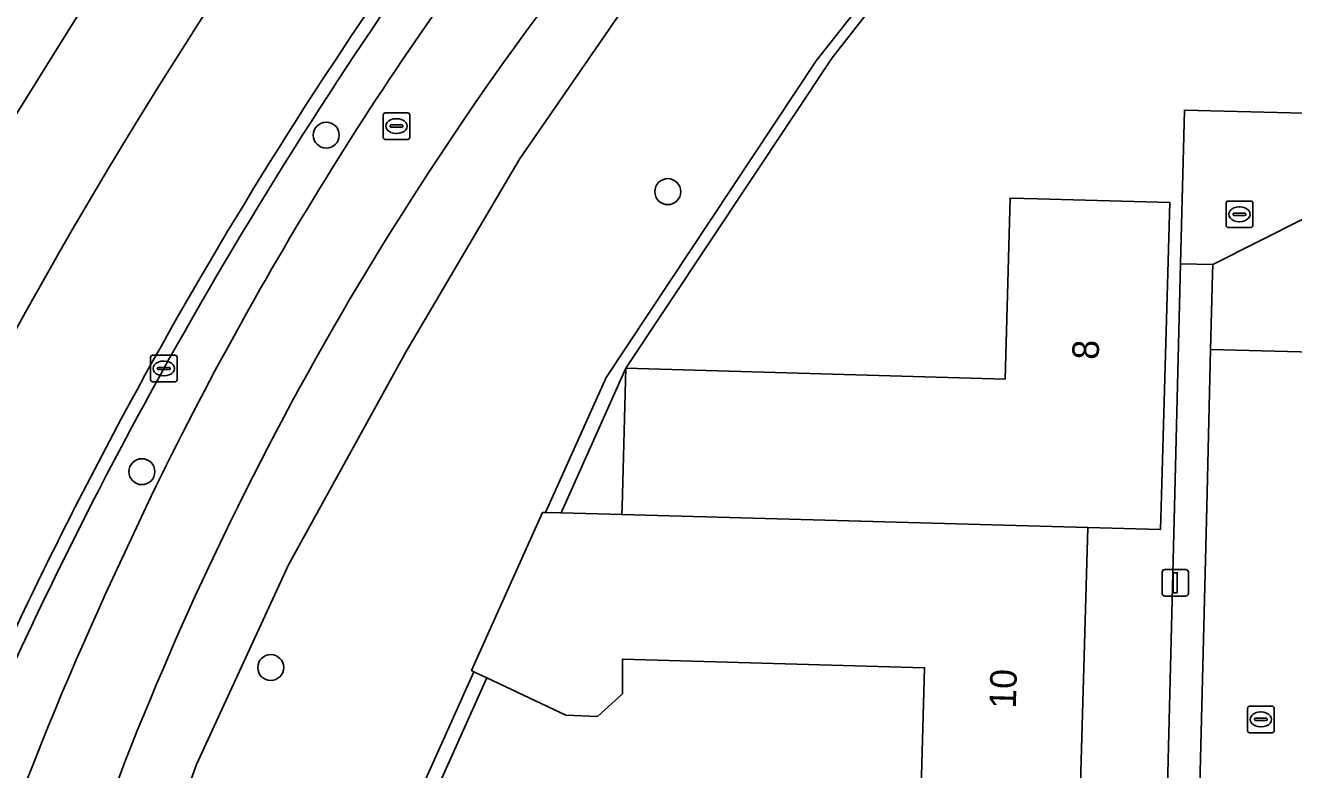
# Model space of a CAD drawing. Extents: x 162082 to 163401, y 388089 to 388636.
# Drawn here: x 162155.18 to 162203.02, y 388240.09 to 388268.15 of the extents above; entities that cross this region are included whole.
import ezdxf

# ---------------------------------------------------------------- set-up
doc = ezdxf.new("R2010")
doc.units = 0
for name, color, linetype in [('IMGEO_Berm_groen', 7, 'Continuous'), ('IMGEO_Boom', 7, 'Continuous'), ('IMGEO_Erf', 7, 'Continuous'), ('IMGEO_Fietspad_gesloten', 7, 'Continuous'), ('IMGEO_Groenvoorziening', 7, 'Continuous'), ('IMGEO_Kolk', 7, 'Continuous'), ('IMGEO_Lichtmast', 7, 'Continuous'), ('IMGEO_Loofbos', 7, 'Continuous'), ('IMGEO_Muur', 7, 'Continuous'), ('IMGEO_Pand', 7, 'Continuous'), ('IMGEO_Pand_nummerreeks', 7, 'Continuous'), ('IMGEO_Rijbaan_lokaal_open', 7, 'Continuous'), ('IMGEO_Rijbaan_regionaal_gesloten', 7, 'Continuous'), ('IMGEO_Rioolput', 7, 'Continuous'), ('IMGEO_Voetpad_open', 7, 'Continuous')]:
    doc.layers.add(name, color=color, linetype=linetype)

msp = doc.modelspace()

# ---------------------------------------------------------------- linework, layer by layer
at = {"layer": 'IMGEO_Berm_groen'}
for points in [[(162193.018, 388311.476), (162180.686, 388299.296), (162174.794, 388292.565), (162164.913, 388279.995), (162159.416, 388272.159), (162154.453, 388264.185), (162150.758, 388257.597), (162147.107, 388250), (162143.664, 388241.768), (162140.921, 388234.763), (162137.33, 388226.41), (162135.613, 388221.211), (162133.771, 388214.818), (162127.473, 388214.895), (162127.211, 388218.972), (162127.21, 388226.62), (162126.756, 388245.293), (162126.809, 388250), (162126.865, 388255.1), (162127.17, 388261.503), (162131.88, 388276.058), (162143.113, 388299.11), (162147.83, 388309.193)], [(162157.762, 388186.972), (162160.453, 388202.779), (162163.757, 388219.4), (162167.977, 388234.595), (162172.103, 388243.782), (162172.009, 388243.827), (162174.687, 388249.789), (162174.799, 388249.786), (162177.085, 388254.875), (162185.012, 388266.817), (162192.618, 388276.468), (162195.788, 388280.075), (162202.082, 388286.205), (162199.498, 388288.679), (162206.339, 388296.126), (162204.757, 388297.619), (162216.729, 388310.598)], [(162207.657, 388306.004), (162193.849, 388291.667), (162195.833, 388289.739), (162185.601, 388278.37), (162179.303, 388271.066), (162173.82, 388263.104), (162169.541, 388255.855), (162166.315, 388250), (162165.112, 388247.818), (162161.634, 388240.291), (162158.829, 388232.574), (162153.616, 388216.204), (162152.635, 388208.277), (162153.36, 388204.265), (162153.504, 388199.591), (162151.506, 388186.435)], [(162157.681, 388250.108), (162157.626, 388250)], [(162158.208, 388246.717), (162159.733, 388250)]]:
    msp.add_lwpolyline(points, dxfattribs=at)
for centre, radius, start, end in [((162325.2, 388162.871), 194.494, 136.24222, 153.04203), ((162311.66, 388171.233), 173.005, 139.83152, 152.87649), ((162280.537, 388191.865), 134.065, 142.22113, 154.30152), ((162312.5, 388170.811), 173.945, 152.91894, 156.02641), ((162273.166, 388193.916), 126.504, 155.33064, 165.20021)]:
    msp.add_arc(centre, radius, start, end, dxfattribs=at)
at = {"layer": 'IMGEO_Boom'}
for centre in [(162166.531, 388264.012), (162179.411, 388261.882), (162159.577, 388251.326), (162164.436, 388243.94)]:
    msp.add_circle(centre, 0.489, dxfattribs=at)
at = {"layer": 'IMGEO_Erf'}
for points in [[(162217.568, 388310.623), (162205.6, 388297.648), (162207.181, 388296.156), (162200.337, 388288.706), (162202.512, 388286.617), (162204.366, 388286.524), (162204.32, 388286.08), (162202.755, 388286.11), (162192.412, 388275.622), (162185.612, 388266.92), (162177.836, 388255.223), (162192.133, 388254.815), (162192.327, 388261.641), (162193.356, 388261.612), (162198.353, 388261.469), (162198.026, 388250), (162198.002, 388249.15), (162195.256, 388249.225), (162194.905, 388236.916)], [(162197.898, 388224.865), (162198.526, 388250), (162198.755, 388259.165), (162198.9, 388264.958), (162249.368, 388263.683)], [(162188.906, 388237.157), (162189.099, 388243.93), (162177.701, 388244.255), (162177.707, 388242.955), (162176.763, 388242.099), (162175.572, 388242.141), (162172.591, 388243.552), (162168.323, 388234.056)]]:
    msp.add_lwpolyline(points, dxfattribs=at)
msp.add_lwpolyline([(162177.836, 388255.223), (162175.385, 388249.77), (162177.679, 388249.707), (162177.687, 388250)], close=True, dxfattribs=at)
at = {"layer": 'IMGEO_Fietspad_gesloten'}
msp.add_lwpolyline([(162159.733, 388250), (162158.208, 388246.717)], dxfattribs=at)
for centre, radius, start, end in [((162379.256, 388117.854), 254.207, 137.6018, 143.98932), ((162280.537, 388191.865), 134.065, 142.22113, 154.30152), ((162272.008, 388196.2), 121.391, 144.14036, 153.69198), ((162272.303, 388195.984), 121.751, 153.66232, 162.91897), ((162273.166, 388193.916), 126.504, 155.33064, 165.20021)]:
    msp.add_arc(centre, radius, start, end, dxfattribs=at)
at = {"layer": 'IMGEO_Groenvoorziening'}
msp.add_lwpolyline([(162156.818, 388168.551), (162155.992, 388168.648), (162155.548, 388168.732), (162155.641, 388169.499), (162149.29, 388170.484), (162151.506, 388186.435), (162153.504, 388199.591), (162153.36, 388204.265), (162152.635, 388208.277), (162153.616, 388216.204), (162158.829, 388232.574), (162161.634, 388240.291), (162165.112, 388247.818), (162166.315, 388250), (162169.541, 388255.855), (162173.82, 388263.104), (162179.303, 388271.066), (162185.601, 388278.37), (162195.833, 388289.739), (162193.849, 388291.667), (162191.53, 388289.26)], dxfattribs=at)
for centre, radius, start, end in [((162379.256, 388117.854), 254.207, 137.6018, 143.98932), ((162272.008, 388196.2), 121.391, 144.14036, 153.69198), ((162272.303, 388195.984), 121.751, 153.66232, 162.91897)]:
    msp.add_arc(centre, radius, start, end, dxfattribs=at)
at = {"layer": 'IMGEO_Kolk'}
for p, q in [((162159.904, 388254.789), (162159.904, 388255.641)), ((162159.979, 388255.715), (162160.831, 388255.715)), ((162160.392, 388255.495), (162160.417, 388255.495)), ((162160.905, 388255.641), (162160.905, 388254.789)), ((162160.163, 388255.209), (162160.163, 388255.221)), ((162160.601, 388255.172), (162160.203, 388255.172)), ((162160.206, 388255.258), (162160.604, 388255.258)), ((162160.647, 388255.221), (162160.647, 388255.209)), ((162160.831, 388254.715), (162159.979, 388254.715)), ((162160.415, 388254.935), (162160.39, 388254.935)), ((162201.284, 388241.56), (162201.284, 388242.412)), ((162201.359, 388242.486), (162202.211, 388242.486)), ((162201.586, 388242.029), (162201.984, 388242.029)), ((162201.772, 388242.266), (162201.797, 388242.266)), ((162202.285, 388242.412), (162202.285, 388241.56)), ((162201.543, 388241.98), (162201.543, 388241.992)), ((162201.981, 388241.943), (162201.583, 388241.943)), ((162201.795, 388241.706), (162201.77, 388241.706)), ((162202.027, 388241.992), (162202.027, 388241.98)), ((162202.211, 388241.486), (162201.359, 388241.486))]:
    msp.add_line(p, q, dxfattribs=at)
for points in [[(162159.904, 388254.789), (162159.904, 388255.641)], [(162159.979, 388255.715), (162160.831, 388255.715)], [(162160.905, 388255.641), (162160.905, 388254.789)], [(162160.831, 388254.715), (162159.979, 388254.715)], [(162201.284, 388241.56), (162201.284, 388242.412)], [(162201.359, 388242.486), (162202.211, 388242.486)], [(162202.285, 388242.412), (162202.285, 388241.56)], [(162202.211, 388241.486), (162201.359, 388241.486)]]:
    msp.add_lwpolyline(points, dxfattribs=at)
for centre, radius, start, end in [((162159.981, 388255.639), 0.0765, 91.552, 178.448), ((162159.981, 388255.639), 0.0765, 91.552, 178.448), ((162160.829, 388255.639), 0.0765, 1.552, 88.448), ((162160.829, 388255.639), 0.0765, 1.552, 88.448), ((162160.203, 388255.218), 0.0403, 85.8775, 175.7526), ((162160.2, 388255.208), 0.0366, 178.938, 274.7102), ((162160.604, 388255.215), 0.043, 264.8664, 352.4533), ((162160.608, 388255.22), 0.0386, 1.7309, 96.639), ((162159.981, 388254.791), 0.0765, 181.552, 268.448), ((162159.981, 388254.791), 0.0765, 181.552, 268.448), ((162160.829, 388254.791), 0.0765, 271.552, 358.448), ((162160.829, 388254.791), 0.0765, 271.552, 358.448), ((162201.361, 388242.41), 0.0765, 91.552, 178.448), ((162201.361, 388242.41), 0.0765, 91.552, 178.448), ((162201.583, 388241.989), 0.0403, 85.8775, 175.7526), ((162201.988, 388241.991), 0.0386, 1.7309, 96.639), ((162202.209, 388242.41), 0.0765, 1.552, 88.448), ((162202.209, 388242.41), 0.0765, 1.552, 88.448), ((162201.361, 388241.562), 0.0765, 181.552, 268.448), ((162201.361, 388241.562), 0.0765, 181.552, 268.448), ((162201.58, 388241.979), 0.0366, 178.938, 274.7102), ((162201.984, 388241.986), 0.043, 264.8664, 352.4533), ((162202.209, 388241.562), 0.0765, 271.552, 358.448), ((162202.209, 388241.562), 0.0765, 271.552, 358.448)]:
    msp.add_arc(centre, radius, start, end, dxfattribs=at)
for centre, major_axis, ratio, start_param, end_param in [((162160.391, 388255.215), (-0.387, 0.002), 0.722429, 4.712389, 7.853982), ((162160.416, 388255.215), (-0.39, 0.002), 0.717154, 1.570796, 4.712389), ((162201.771, 388241.986), (-0.387, 0.002), 0.722429, 4.712389, 7.853982), ((162201.796, 388241.986), (-0.39, 0.002), 0.717154, 1.570796, 4.712389)]:
    msp.add_ellipse(centre, major_axis=major_axis, ratio=ratio, start_param=start_param, end_param=end_param, dxfattribs=at)
at = {"layer": 'IMGEO_Lichtmast'}
for p, q in [((162198.06, 388246.738), (162198.06, 388247.538)), ((162198.06, 388247.538), (162198.06, 388246.738)), ((162198.16, 388247.638), (162198.95, 388247.638)), ((162198.95, 388247.638), (162198.16, 388247.638)), ((162199.05, 388247.538), (162199.05, 388246.738)), ((162199.05, 388246.738), (162199.05, 388247.538)), ((162198.95, 388246.638), (162198.16, 388246.638)), ((162198.16, 388246.638), (162198.95, 388246.638))]:
    msp.add_line(p, q, dxfattribs=at)
msp.add_lwpolyline([(162198.48, 388247.513), (162198.63, 388247.513), (162198.63, 388246.763), (162198.48, 388246.763), (162198.48, 388247.513)], dxfattribs=at)
for centre, start, end in [((162198.16, 388247.538), 90, 180), ((162198.16, 388247.538), 90, 180), ((162198.95, 388247.538), 0, 90), ((162198.95, 388247.538), 360, 90), ((162198.16, 388246.738), 180, 270), ((162198.16, 388246.738), 180, 270), ((162198.95, 388246.738), 270, 0), ((162198.95, 388246.738), 270, 0)]:
    msp.add_arc(centre, 0.1, start, end, dxfattribs=at)
at = {"layer": 'IMGEO_Loofbos'}
msp.add_lwpolyline([(162147.83, 388309.193), (162143.113, 388299.11), (162131.88, 388276.058), (162127.17, 388261.503), (162126.865, 388255.1), (162126.809, 388250), (162126.756, 388245.293), (162127.21, 388226.62), (162127.211, 388218.972), (162127.473, 388214.895), (162133.771, 388214.818), (162135.613, 388221.211), (162137.33, 388226.41), (162140.921, 388234.763), (162143.664, 388241.768), (162147.107, 388250), (162150.758, 388257.597), (162154.453, 388264.185), (162159.416, 388272.159), (162164.913, 388279.995), (162174.794, 388292.565), (162180.686, 388299.296), (162193.018, 388311.476)], dxfattribs=at)
at = {"layer": 'IMGEO_Muur'}
msp.add_lwpolyline([(162216.729, 388310.598), (162204.757, 388297.619), (162206.339, 388296.126), (162199.498, 388288.679), (162202.082, 388286.205), (162195.788, 388280.075), (162192.618, 388276.468), (162185.012, 388266.817), (162177.085, 388254.875), (162174.799, 388249.786), (162175.385, 388249.77), (162177.836, 388255.223), (162185.612, 388266.92), (162192.412, 388275.622), (162202.755, 388286.11), (162204.32, 388286.08), (162204.366, 388286.524), (162202.512, 388286.617), (162200.337, 388288.706), (162207.181, 388296.156), (162205.6, 388297.648), (162217.568, 388310.623)], dxfattribs=at)
msp.add_lwpolyline([(162168.323, 388234.056), (162172.591, 388243.552), (162172.103, 388243.782), (162167.977, 388234.595), (162163.757, 388219.4), (162160.453, 388202.779), (162157.762, 388186.972), (162155.641, 388169.499), (162155.548, 388168.732), (162155.992, 388168.648), (162158.079, 388186.902), (162160.807, 388202.671), (162163.98, 388218.368)], close=True, dxfattribs=at)
at = {"layer": 'IMGEO_Pand'}
for points in [[(162198.353, 388261.469), (162193.356, 388261.612), (162192.327, 388261.641), (162192.133, 388254.815), (162177.836, 388255.223), (162177.687, 388250), (162177.679, 388249.707), (162195.256, 388249.225), (162198.002, 388249.15), (162198.026, 388250)], [(162195.256, 388249.225), (162177.679, 388249.707), (162175.385, 388249.77), (162174.799, 388249.786), (162174.687, 388249.789), (162172.009, 388243.827), (162172.103, 388243.782), (162172.591, 388243.552), (162175.572, 388242.141), (162176.763, 388242.099), (162177.707, 388242.955), (162177.701, 388244.255), (162189.099, 388243.93), (162188.906, 388237.157), (162183.23, 388237.319), (162183.13, 388233.787), (162189.615, 388233.54), (162192.864, 388233.447), (162192.964, 388236.972), (162194.905, 388236.916)]]:
    msp.add_lwpolyline(points, close=True, dxfattribs=at)
at = {"layer": 'IMGEO_Rijbaan_lokaal_open'}
for points in [[(162249.246, 388260.673), (162238.919, 388260.929), (162226.898, 388261.228), (162212.737, 388261.58), (162206.701, 388261.73), (162205.193, 388261.767), (162199.97, 388259.135), (162199.959, 388258.772), (162199.889, 388255.931), (162204.241, 388255.823), (162205.729, 388257.303), (162249.117, 388256.192)], [(162204.074, 388249.786), (162204.08, 388250), (162204.241, 388255.823), (162199.889, 388255.931), (162199.742, 388250), (162199.47, 388239.004), (162203.783, 388238.893), (162203.807, 388239.792)]]:
    msp.add_lwpolyline(points, close=True, dxfattribs=at)
msp.add_lwpolyline([(162157.626, 388250), (162157.681, 388250.108)], dxfattribs=at)
for centre, radius, start, end in [((162311.587, 388171.281), 173.418, 139.82796, 153.00435), ((162311.66, 388171.233), 173.005, 139.83152, 152.87649), ((162311.152, 388171.471), 172.945, 152.99495, 156.04573), ((162312.5, 388170.811), 173.945, 152.91894, 156.02641)]:
    msp.add_arc(centre, radius, start, end, dxfattribs=at)
at = {"layer": 'IMGEO_Rijbaan_regionaal_gesloten'}
for centre, radius, start, end in [((162325.2, 388162.871), 194.494, 136.24222, 153.04203), ((162311.587, 388171.281), 173.418, 139.82796, 153.00435), ((162311.152, 388171.471), 172.945, 152.99495, 156.04573)]:
    msp.add_arc(centre, radius, start, end, dxfattribs=at)
at = {"layer": 'IMGEO_Rioolput'}
for p, q in [((162168.679, 388263.926), (162168.679, 388264.778)), ((162168.754, 388264.852), (162169.606, 388264.852)), ((162169.167, 388264.632), (162169.192, 388264.632)), ((162169.68, 388264.778), (162169.68, 388263.926)), ((162168.938, 388264.346), (162168.938, 388264.358)), ((162169.376, 388264.309), (162168.978, 388264.309)), ((162168.981, 388264.395), (162169.379, 388264.395)), ((162169.19, 388264.072), (162169.165, 388264.072)), ((162169.422, 388264.358), (162169.422, 388264.346)), ((162169.606, 388263.852), (162168.754, 388263.852)), ((162200.474, 388260.601), (162200.474, 388261.453)), ((162200.549, 388261.527), (162201.401, 388261.527)), ((162200.962, 388261.307), (162200.987, 388261.307)), ((162201.475, 388261.453), (162201.475, 388260.601)), ((162200.733, 388261.021), (162200.733, 388261.033)), ((162201.171, 388260.984), (162200.773, 388260.984)), ((162200.776, 388261.07), (162201.174, 388261.07)), ((162200.985, 388260.747), (162200.96, 388260.747)), ((162201.217, 388261.033), (162201.217, 388261.021)), ((162201.401, 388260.527), (162200.549, 388260.527))]:
    msp.add_line(p, q, dxfattribs=at)
for points in [[(162168.679, 388263.926), (162168.679, 388264.778)], [(162168.754, 388264.852), (162169.606, 388264.852)], [(162169.68, 388264.778), (162169.68, 388263.926)], [(162169.606, 388263.852), (162168.754, 388263.852)], [(162200.474, 388260.601), (162200.474, 388261.453)], [(162200.549, 388261.527), (162201.401, 388261.527)], [(162201.475, 388261.453), (162201.475, 388260.601)], [(162201.401, 388260.527), (162200.549, 388260.527)]]:
    msp.add_lwpolyline(points, dxfattribs=at)
for centre, radius, start, end in [((162168.756, 388264.776), 0.0765, 91.552, 178.448), ((162168.756, 388264.776), 0.0765, 91.552, 178.448), ((162169.604, 388264.776), 0.0765, 1.552, 88.448), ((162169.604, 388264.776), 0.0765, 1.552, 88.448), ((162168.978, 388264.355), 0.0403, 85.8775, 175.7526), ((162168.975, 388264.345), 0.0366, 178.938, 274.7102), ((162169.379, 388264.352), 0.043, 264.8664, 352.4533), ((162169.383, 388264.357), 0.0386, 1.7309, 96.639), ((162168.756, 388263.928), 0.0765, 181.552, 268.448), ((162168.756, 388263.928), 0.0765, 181.552, 268.448), ((162169.604, 388263.928), 0.0765, 271.552, 358.448), ((162169.604, 388263.928), 0.0765, 271.552, 358.448), ((162200.551, 388261.451), 0.0765, 91.552, 178.448), ((162200.551, 388261.451), 0.0765, 91.552, 178.448), ((162201.399, 388261.451), 0.0765, 1.552, 88.448), ((162201.399, 388261.451), 0.0765, 1.552, 88.448), ((162200.773, 388261.03), 0.0403, 85.8775, 175.7526), ((162200.77, 388261.02), 0.0366, 178.938, 274.7102), ((162201.174, 388261.027), 0.043, 264.8664, 352.4533), ((162201.178, 388261.032), 0.0386, 1.7309, 96.639), ((162200.551, 388260.603), 0.0765, 181.552, 268.448), ((162200.551, 388260.603), 0.0765, 181.552, 268.448), ((162201.399, 388260.603), 0.0765, 271.552, 358.448), ((162201.399, 388260.603), 0.0765, 271.552, 358.448)]:
    msp.add_arc(centre, radius, start, end, dxfattribs=at)
for centre, major_axis, ratio, start_param, end_param in [((162169.166, 388264.352), (-0.387, 0.002), 0.722429, 4.712389, 7.853982), ((162169.191, 388264.352), (-0.39, 0.002), 0.717154, 1.570796, 4.712389), ((162200.961, 388261.027), (-0.387, 0.002), 0.722429, 4.712389, 7.853982), ((162200.986, 388261.027), (-0.39, 0.002), 0.717154, 1.570796, 4.712389)]:
    msp.add_ellipse(centre, major_axis=major_axis, ratio=ratio, start_param=start_param, end_param=end_param, dxfattribs=at)
at = {"layer": 'IMGEO_Voetpad_open'}
for points in [[(162249.368, 388263.683), (162198.9, 388264.958), (162198.755, 388259.165), (162199.97, 388259.135), (162205.193, 388261.767), (162206.701, 388261.73), (162206.745, 388263.564), (162212.776, 388263.411), (162212.737, 388261.58), (162226.898, 388261.228), (162226.935, 388263.043), (162238.964, 388262.739), (162238.919, 388260.929), (162249.246, 388260.673)], [(162199.742, 388250), (162199.889, 388255.931), (162199.959, 388258.772), (162199.97, 388259.135), (162198.755, 388259.165), (162198.526, 388250), (162197.898, 388224.865), (162192.072, 388225.007), (162191.96, 388221.062), (162189.261, 388221.138), (162188.209, 388182.234), (162198.727, 388181.955), (162198.816, 388185.29), (162193.072, 388192.624), (162193.114, 388194.2), (162193.366, 388203.564), (162191.567, 388203.624), (162191.729, 388209.785), (162193.526, 388209.687), (162193.579, 388211.712), (162199.084, 388223.422), (162199.401, 388236.235), (162199.47, 388239.004)]]:
    msp.add_lwpolyline(points, close=True, dxfattribs=at)

# ---------------------------------------------------------------- texts
at = {"layer": 'IMGEO_Pand_nummerreeks'}
for s, p in [('8', (162195.663, 388255.536)), ('10', (162192.54, 388242.383))]:
    msp.add_text(s, height=1, rotation=88.3673, dxfattribs=at).set_placement(p)

doc.saveas('drawing.dxf')
